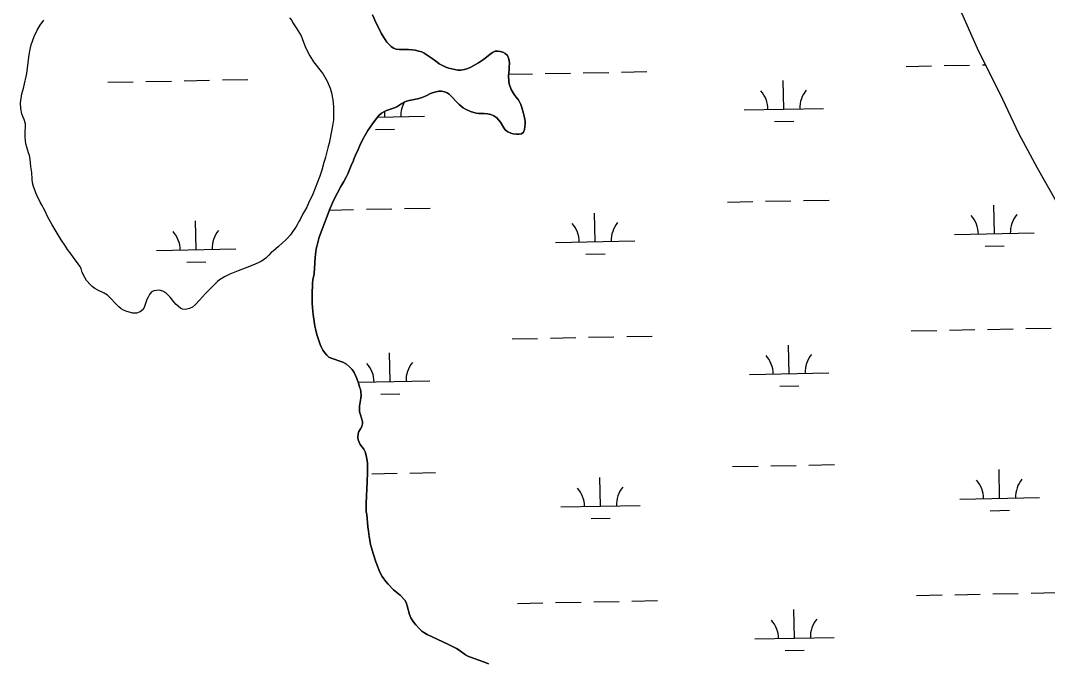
# Model space of a CAD drawing. Extents: x 3989314 to 4027622, y 243956 to 270014.
# Drawn here: x 4005196 to 4006487, y 252567 to 253375 of the extents above; entities that cross this region are included whole.
import ezdxf

# ---------------------------------------------------------------- set-up
doc = ezdxf.new("R2010")
doc.units = 0
for name, color, linetype in [('V-RIVR-EDGE', 7, 'Continuous'), ('V-TOPO-SHOR', 7, 'Continuous'), ('V-WETL-SWMP', 7, 'Continuous')]:
    doc.layers.add(name, color=color, linetype=linetype)

msp = doc.modelspace()

# ---------------------------------------------------------------- linework, layer by layer
at = {"layer": 'V-RIVR-EDGE'}
for points in [[(4005638.6, 253382.3), (4005643.4, 253371.8), (4005645.4, 253368.1), (4005649.4, 253359.4), (4005652.7, 253353.7), (4005654.7, 253351.1), (4005656.7, 253347.9), (4005659.4, 253344.8), (4005662.1, 253342.3), (4005665, 253340.2), (4005668.5, 253339.3), (4005672.6, 253338.9), (4005683.7, 253338.7), (4005688, 253338.3), (4005692.3, 253337.7), (4005696.7, 253336.7), (4005700.7, 253335.6), (4005703.7, 253334), (4005713.7, 253327.5), (4005716.6, 253325.4), (4005719.7, 253322.9), (4005722.6, 253320.9), (4005730.6, 253316.7), (4005734.4, 253315.2), (4005745.7, 253312.7), (4005749.7, 253312.6), (4005754.2, 253313.4), (4005758.4, 253314.8), (4005762.1, 253316.5), (4005771.7, 253322), (4005778.1, 253326.3), (4005786, 253332.5), (4005789.5, 253334.9), (4005793, 253336.6), (4005796.2, 253336.7), (4005799.1, 253336.3), (4005802.6, 253335.2), (4005805.6, 253333.8), (4005808.3, 253331.1), (4005809.7, 253327.9), (4005810.4, 253324.8), (4005810.8, 253321.1), (4005810.3, 253317), (4005810.4, 253313.3), (4005809.9, 253309.6), (4005809.6, 253305.7), (4005810, 253298.5), (4005810.6, 253295.4), (4005812.9, 253288.3), (4005816.8, 253282), (4005819.2, 253278.9), (4005821.6, 253275.8), (4005823.3, 253273), (4005824.9, 253269.5), (4005826.2, 253265.8), (4005828.4, 253258.4), (4005829.3, 253254.8), (4005830.4, 253248.7), (4005830.6, 253245.6), (4005830.3, 253241.5), (4005829.7, 253238), (4005828.5, 253234.8), (4005826.1, 253232.5), (4005823, 253232.1), (4005819.4, 253232.1), (4005815.6, 253232.6), (4005812.4, 253233.6), (4005808.8, 253235.1), (4005805.6, 253237.7), (4005803.9, 253240.3), (4005799.7, 253247.3), (4005797.2, 253250.4), (4005794.9, 253252.9), (4005791.1, 253255.5), (4005787.2, 253256.9), (4005783.1, 253257.7), (4005779.1, 253258.1), (4005772.2, 253258.3), (4005768.9, 253258.8), (4005761.9, 253260.8), (4005755.5, 253263.5), (4005752.7, 253265.2), (4005747.4, 253269.4), (4005735, 253282.4), (4005732.5, 253284.2), (4005729.1, 253285.6), (4005725.4, 253286.4), (4005721.9, 253286.2), (4005718.8, 253285.6)], [(4005197.9, 253282.8), (4005199, 253287.2), (4005200.3, 253291.7), (4005203.9, 253308.6), (4005206.5, 253329.1), (4005207.8, 253337.2), (4005209.4, 253344.5), (4005213.1, 253354.9), (4005217, 253363.1), (4005220.7, 253369.2), (4005225.3, 253375.5)], [(4005534.4, 253378.7), (4005537, 253375.1), (4005538.5, 253372.4), (4005542.7, 253366.1), (4005548.8, 253355.8), (4005550.3, 253352.5), (4005554.5, 253341.2), (4005559.8, 253330.9), (4005564.4, 253323.2), (4005574.1, 253311), (4005576.5, 253307.5), (4005581.5, 253298.7), (4005585.5, 253289.9), (4005587.2, 253284.1), (4005588.8, 253275.3), (4005589.3, 253270.9), (4005589.5, 253267), (4005589.7, 253255.1), (4005589.4, 253250.3), (4005588.3, 253242.7), (4005585, 253225.3), (4005584, 253220.9), (4005582.9, 253216.7)], [(4005206.2, 253208.6), (4005203.8, 253215.8), (4005202.8, 253220.1), (4005201.8, 253228.3), (4005201.7, 253232.8), (4005201.9, 253236.3), (4005202.5, 253240.5), (4005202.1, 253245.4), (4005200.6, 253250.7), (4005198.9, 253254.3), (4005197.9, 253257.8), (4005196.4, 253264.6), (4005196.1, 253271.8), (4005197.9, 253282.8)], [(4005718.8, 253285.6), (4005715.3, 253284.7), (4005711.7, 253283.4), (4005706.2, 253280.4), (4005699.9, 253277.9), (4005695.2, 253276.8), (4005684.5, 253274.7), (4005681.4, 253273.8), (4005678.6, 253272.7), (4005675.4, 253271), (4005669.3, 253266.8), (4005666.3, 253265.4), (4005656.1, 253262), (4005652.9, 253260.5), (4005649.7, 253258.5), (4005646.7, 253255.6), (4005640.5, 253248.2), (4005638.6, 253245.2), (4005632.9, 253236.9), (4005629.2, 253231), (4005625.7, 253224.4), (4005622.6, 253218.1), (4005619.6, 253210.9), (4005618.1, 253207.9), (4005615.2, 253201), (4005614.1, 253198), (4005612.5, 253194.9), (4005607.4, 253182.3), (4005605.7, 253179.2), (4005602.5, 253172.6), (4005598.9, 253166.3), (4005590.5, 253150.5), (4005588.3, 253146.1), (4005584.7, 253137.3), (4005581.6, 253129.3), (4005571.7, 253102.8), (4005568.6, 253091.1), (4005567.9, 253087.9), (4005567.3, 253084.6), (4005566.4, 253077), (4005565.3, 253056.5), (4005563.7, 253049.1), (4005563.3, 253045.1), (4005562.6, 253030.3), (4005562.7, 253020.3), (4005563.2, 253013.7), (4005564.1, 253005.3), (4005566.2, 252990.9), (4005566.8, 252987.6), (4005568.5, 252980.4), (4005572.7, 252967.7), (4005574.3, 252964.1), (4005576.3, 252960.6), (4005578.5, 252957.3), (4005581.1, 252954.5), (4005583.8, 252952), (4005586.6, 252950.4), (4005601.4, 252945.4), (4005605.8, 252943.1), (4005609.7, 252939.8), (4005612.9, 252936.5), (4005615.6, 252932.7), (4005619, 252925), (4005621.4, 252917.7), (4005622.2, 252914.3), (4005623.4, 252911.5), (4005624, 252908.1), (4005624.3, 252904.1), (4005624, 252900.2), (4005622.3, 252890.4), (4005622.2, 252886.9), (4005622.4, 252883.1), (4005623.3, 252879.3), (4005626, 252871.1), (4005626.1, 252867.9), (4005625.3, 252864.7), (4005623.4, 252861.7), (4005621.6, 252858.3), (4005620.4, 252855.3), (4005620, 252851.2), (4005620.5, 252847.9), (4005621.7, 252844.8), (4005623.1, 252842.1), (4005627.9, 252836.3), (4005629.4, 252832.9), (4005630.4, 252829.9), (4005631.1, 252826.3), (4005632.1, 252818.9), (4005632.4, 252806.8), (4005631.7, 252795.1), (4005630.7, 252768.2), (4005630.8, 252757.8), (4005631.3, 252753.4), (4005631.7, 252748.8), (4005632.4, 252743.8), (4005632.9, 252738.6), (4005633.7, 252733.2), (4005634.5, 252726.2), (4005635.5, 252719.3), (4005636.2, 252716.3), (4005637.2, 252711.9)], [(4005582.9, 253216.7), (4005581.8, 253211.9), (4005579.3, 253203.3), (4005578.6, 253200.4), (4005577.5, 253196.6), (4005574.8, 253186.8), (4005572.3, 253179.3), (4005563.4, 253156.6), (4005561.5, 253152.3), (4005559.1, 253147.6), (4005555.9, 253140.6), (4005553.3, 253135.5), (4005551.2, 253131.9), (4005547.8, 253125.1), (4005546.1, 253122.3), (4005544, 253118.2), (4005542.1, 253115.5), (4005540, 253112.2), (4005534.9, 253105.4), (4005531.7, 253101.5), (4005529.5, 253099.2), (4005520.6, 253090.9), (4005513.7, 253085.3), (4005511, 253083.3), (4005508.3, 253080.1), (4005504.4, 253076.4), (4005501.4, 253074.1), (4005498.7, 253072.3), (4005488.1, 253067.6), (4005480.5, 253064.5), (4005469.5, 253060.5), (4005459.3, 253056.4), (4005452.6, 253052.8), (4005446.4, 253048.9), (4005443.9, 253046.8), (4005431.1, 253034.6), (4005428.5, 253031.9), (4005421.1, 253023.4), (4005415.9, 253018.1), (4005412.2, 253014.9), (4005408.3, 253013), (4005403.6, 253011.9), (4005399.8, 253012.1), (4005397.1, 253013.5), (4005391.8, 253018.2), (4005388.8, 253021.3), (4005384, 253027.2), (4005378.7, 253032.8), (4005375, 253034.7), (4005370.3, 253035.9), (4005367.2, 253035.7), (4005363.6, 253035.1), (4005360.5, 253033.5), (4005358.3, 253030.6), (4005356.5, 253027.4), (4005355, 253024.2), (4005352.1, 253015.5), (4005350.1, 253011.6), (4005346.6, 253008.7), (4005341.8, 253007.3), (4005337.4, 253007.2), (4005329.6, 253009.4), (4005325.5, 253011), (4005322.6, 253012.6), (4005319.5, 253015.2), (4005316.2, 253018.5), (4005308.4, 253026.9), (4005305.3, 253029.9), (4005301.1, 253032.5), (4005293.3, 253035.9), (4005289.5, 253038), (4005286.2, 253040.6), (4005283.9, 253042.8), (4005278.9, 253048.3), (4005276.8, 253052), (4005273.7, 253058.2), (4005272.5, 253063.3), (4005270.8, 253066.2), (4005268.7, 253069.3), (4005262.8, 253077.2), (4005259.9, 253081.5), (4005255.3, 253087.4), (4005252.7, 253091.4), (4005247.3, 253099.3), (4005239.5, 253111.8), (4005235.7, 253118.3), (4005230, 253128.7), (4005226.9, 253135.4), (4005224.8, 253139.4), (4005223.2, 253142.7), (4005220.7, 253146.9), (4005216.5, 253155.6), (4005215.2, 253158.5), (4005212.5, 253166.4), (4005211.3, 253170.9), (4005210.6, 253175.5), (4005210.1, 253184), (4005209.2, 253191.5), (4005208.2, 253200.7), (4005207.5, 253205.5), (4005206.2, 253208.6)], [(4005637.2, 252711.9), (4005639.4, 252704.9), (4005642.9, 252694.4), (4005647, 252683.6), (4005648.8, 252679.9), (4005650.8, 252676.2), (4005652.7, 252673.3), (4005655.4, 252669.9), (4005658.2, 252666.6), (4005665.2, 252659.3), (4005673.5, 252652.4), (4005679.2, 252646.5), (4005681, 252643.2), (4005682.3, 252639.1), (4005685.3, 252628.2), (4005686.8, 252624.2), (4005688.7, 252620.9), (4005691, 252617.8), (4005692.9, 252615.3), (4005697.8, 252610.1), (4005700.8, 252607.5), (4005703.3, 252605.6), (4005707.4, 252603.1), (4005733.3, 252590.9), (4005744, 252585.5), (4005747.5, 252583.6), (4005755.7, 252577.5), (4005758.6, 252576), (4005766.4, 252572.9), (4005773.6, 252570.4), (4005781.4, 252567.5), (4005784.6, 252566.2)]]:
    msp.add_lwpolyline(points, dxfattribs=at)
at = {"layer": 'V-TOPO-SHOR'}
msp.add_lwpolyline([(4006376, 253392.2), (4006400.4, 253336.7), (4006427.3, 253283.3), (4006451, 253233.5), (4006474.4, 253189.8), (4006497.5, 253149.1)], dxfattribs=at)
at = {"layer": 'V-WETL-SWMP'}
for p, q in [((4006309.4, 253317.5), (4006341.4, 253318.1)), ((4006357.4, 253318.5), (4006389.4, 253319.1)), ((4006405.4, 253319.4), (4006409.1, 253319.5)), ((4005809.7, 253307.5), (4005839.6, 253308.1)), ((4005855.6, 253308.5), (4005887.6, 253309.1)), ((4005903.6, 253309.4), (4005935.6, 253310)), ((4005951.6, 253310.4), (4005983.6, 253311)), ((4005305.8, 253297.5), (4005337.8, 253298.1)), ((4005353.8, 253298.5), (4005385.8, 253299.1)), ((4005401.8, 253299.4), (4005433.8, 253300)), ((4005449.8, 253300.4), (4005481.7, 253301)), ((4006155.8, 253263.7), (4006155.1, 253299.7)), ((4006105.9, 253262.7), (4006205.8, 253264.7)), ((4005644.9, 253253.5), (4005704, 253254.7)), ((4005654, 253253.7), (4005653.9, 253261)), ((4005202.1, 253244.7), (4005202.2, 253244.7)), ((4005642.4, 253238), (4005666.3, 253238.5)), ((4006144.2, 253248), (4006168.2, 253248.5)), ((4006084.8, 253146.8), (4006116.7, 253147.4)), ((4006132.7, 253147.8), (4006164.7, 253148.4)), ((4006180.7, 253148.7), (4006212.7, 253149.4)), ((4005584.6, 253136.8), (4005614.9, 253137.4)), ((4005630.9, 253137.8), (4005662.9, 253138.4)), ((4005678.9, 253138.7), (4005710.9, 253139.4)), ((4006420.5, 253107.1), (4006419.7, 253143.1)), ((4005416.8, 253087.1), (4005416.1, 253123.1)), ((4005918.7, 253097.1), (4005917.9, 253133.1)), ((4005868.7, 253096.1), (4005968.6, 253098.1)), ((4006370.5, 253106.1), (4006470.4, 253108.1)), ((4005366.9, 253086.1), (4005466.8, 253088.1)), ((4006408.8, 253091.4), (4006432.8, 253091.9)), ((4005405.2, 253071.4), (4005429.1, 253071.9)), ((4005907, 253081.4), (4005931, 253081.9)), ((4006316, 252984.9), (4006348, 252985.5)), ((4006364, 252985.8), (4006396, 252986.5)), ((4006412, 252986.8), (4006444, 252987.4)), ((4006460, 252987.8), (4006492, 252988.4)), ((4005814.2, 252974.9), (4005846.2, 252975.5)), ((4005862.2, 252975.8), (4005894.2, 252976.5)), ((4005910.2, 252976.8), (4005942.2, 252977.4)), ((4005958.2, 252977.8), (4005990.2, 252978.4)), ((4006162.5, 252931.1), (4006161.8, 252967.1)), ((4005660.7, 252921.1), (4005660, 252957.1)), ((4006112.5, 252930.1), (4006212.5, 252932.1)), ((4005620.6, 252920.3), (4005710.7, 252922.1)), ((4006150.8, 252915.4), (4006174.8, 252915.9)), ((4005649, 252905.4), (4005673, 252905.9)), ((4006091.4, 252814.2), (4006123.4, 252814.8)), ((4006139.4, 252815.2), (4006171.4, 252815.8)), ((4006187.4, 252816.1), (4006219.4, 252816.8)), ((4005637.6, 252805.2), (4005669.6, 252805.8)), ((4005685.6, 252806.1), (4005717.6, 252806.8)), ((4005925.3, 252764.5), (4005924.6, 252800.4)), ((4006427.1, 252774.5), (4006426.4, 252810.4)), ((4006377.1, 252773.5), (4006477.1, 252775.4)), ((4005875.3, 252763.5), (4005975.3, 252765.4)), ((4005913.6, 252748.8), (4005937.6, 252749.3)), ((4006415.4, 252758.8), (4006439.4, 252759.3)), ((4005868.8, 252643.2), (4005900.8, 252643.9)), ((4005916.8, 252644.2), (4005948.8, 252644.8)), ((4005964.8, 252645.1), (4005996.8, 252645.8)), ((4006322.7, 252652.3), (4006354.7, 252652.9)), ((4006370.6, 252653.2), (4006402.6, 252653.9)), ((4006418.6, 252654.2), (4006450.6, 252654.8)), ((4006466.6, 252655.1), (4006498.6, 252655.8)), ((4005820.8, 252642.3), (4005852.8, 252642.9)), ((4006169.1, 252598.5), (4006168.4, 252634.5)), ((4006119.1, 252597.5), (4006219.1, 252599.5)), ((4006157.4, 252582.8), (4006181.4, 252583.3))]:
    msp.add_line(p, q, dxfattribs=at)
for points in [[(4005683.7, 253338.7), (4005672.6, 253338.9), (4005668.5, 253339.3), (4005665, 253340.2), (4005662.1, 253342.3), (4005659.4, 253344.8), (4005656.7, 253347.9), (4005654.7, 253351.1), (4005652.7, 253353.7), (4005649.4, 253359.4), (4005645.4, 253368.1), (4005643.4, 253371.8), (4005638.6, 253382.3)], [(4006376, 253392.2), (4006400.4, 253336.7), (4006427.3, 253283.2)], [(4005206.2, 253208.6), (4005203.8, 253215.8), (4005202.8, 253220.1), (4005201.8, 253228.3), (4005201.7, 253232.8), (4005201.9, 253236.3), (4005202.5, 253240.5), (4005202.1, 253245.4), (4005200.6, 253250.7), (4005198.9, 253254.3), (4005197.9, 253257.8), (4005196.4, 253264.6), (4005196.1, 253271.8), (4005197.9, 253282.8), (4005199, 253287.2), (4005200.3, 253291.7), (4005203.9, 253308.6), (4005206.5, 253329.1), (4005207.8, 253337.2), (4005209.4, 253344.5), (4005213.1, 253354.9), (4005217, 253363.1), (4005220.7, 253369.2), (4005225.3, 253375.5)], [(4005534.4, 253378.7), (4005537, 253375.1), (4005538.5, 253372.4), (4005542.7, 253366.1), (4005548.8, 253355.8), (4005550.3, 253352.5), (4005554.5, 253341.2), (4005559.8, 253330.9), (4005564.4, 253323.2), (4005574.1, 253311)], [(4005615.2, 253201), (4005618.1, 253207.9), (4005619.6, 253210.9), (4005622.6, 253218.1), (4005625.7, 253224.4), (4005629.2, 253231), (4005632.9, 253236.9), (4005638.6, 253245.2), (4005640.5, 253248.2), (4005646.7, 253255.6), (4005649.7, 253258.5), (4005652.9, 253260.5), (4005656.1, 253262), (4005666.3, 253265.4), (4005669.3, 253266.8), (4005675.4, 253271), (4005678.6, 253272.7), (4005681.4, 253273.8), (4005684.5, 253274.7), (4005695.2, 253276.8), (4005699.9, 253277.9), (4005706.2, 253280.4), (4005711.7, 253283.4), (4005715.3, 253284.7), (4005718.8, 253285.6), (4005721.9, 253286.2), (4005725.4, 253286.4), (4005729.1, 253285.6), (4005732.5, 253284.2), (4005735, 253282.4), (4005747.4, 253269.4), (4005752.7, 253265.2), (4005755.5, 253263.5), (4005761.9, 253260.8), (4005768.9, 253258.8), (4005772.2, 253258.3), (4005779.1, 253258.1), (4005783.1, 253257.7), (4005787.2, 253256.9), (4005791.1, 253255.5), (4005794.9, 253252.9), (4005797.2, 253250.4), (4005799.7, 253247.3), (4005803.9, 253240.3), (4005805.6, 253237.7), (4005808.8, 253235.1), (4005812.4, 253233.6), (4005815.6, 253232.6), (4005819.4, 253232.1), (4005823, 253232.1), (4005826.1, 253232.5), (4005828.5, 253234.8), (4005829.7, 253238), (4005830.3, 253241.5), (4005830.6, 253245.6), (4005830.4, 253248.7), (4005829.3, 253254.8), (4005828.4, 253258.4), (4005826.2, 253265.8), (4005824.9, 253269.5), (4005823.3, 253273), (4005821.6, 253275.8), (4005819.2, 253278.9), (4005816.8, 253282), (4005812.9, 253288.3), (4005810.6, 253295.4), (4005810, 253298.5), (4005809.6, 253305.7), (4005809.9, 253309.6), (4005810.4, 253313.3), (4005810.3, 253317), (4005810.8, 253321.1), (4005810.4, 253324.8), (4005809.7, 253327.9), (4005808.3, 253331.1), (4005805.6, 253333.8), (4005802.6, 253335.2), (4005799.1, 253336.3), (4005796.2, 253336.7), (4005793, 253336.6), (4005789.5, 253334.9), (4005786, 253332.5), (4005778.1, 253326.3), (4005771.7, 253322), (4005762.1, 253316.5), (4005758.4, 253314.8), (4005754.2, 253313.4), (4005749.7, 253312.6), (4005745.7, 253312.7), (4005734.4, 253315.2), (4005730.6, 253316.7), (4005722.6, 253320.9), (4005719.7, 253322.9), (4005716.6, 253325.4), (4005713.7, 253327.5), (4005703.7, 253334), (4005700.7, 253335.6), (4005696.7, 253336.7), (4005692.3, 253337.7), (4005688, 253338.3), (4005683.7, 253338.7)], [(4005574.1, 253311), (4005576.5, 253307.5), (4005581.5, 253298.7), (4005585.5, 253289.9), (4005587.2, 253284.1), (4005588.8, 253275.3), (4005589.3, 253270.9), (4005589.5, 253267), (4005589.7, 253255.1), (4005589.4, 253250.3), (4005588.3, 253242.7), (4005585, 253225.3), (4005584, 253220.9), (4005582.9, 253216.7), (4005581.8, 253211.9), (4005579.3, 253203.3), (4005578.6, 253200.4), (4005577.5, 253196.6), (4005574.8, 253186.8), (4005572.3, 253179.3), (4005563.4, 253156.6), (4005561.5, 253152.3), (4005559.1, 253147.6), (4005555.9, 253140.6), (4005553.3, 253135.5), (4005551.2, 253131.9), (4005547.8, 253125.1), (4005546.1, 253122.3), (4005544, 253118.2), (4005542.1, 253115.5), (4005540, 253112.2), (4005534.9, 253105.4), (4005531.7, 253101.5), (4005529.5, 253099.2), (4005520.6, 253090.9), (4005513.7, 253085.3), (4005511, 253083.3), (4005508.3, 253080.1), (4005504.4, 253076.4), (4005501.4, 253074.1), (4005498.7, 253072.3), (4005488.1, 253067.6), (4005480.5, 253064.5), (4005469.5, 253060.5), (4005459.3, 253056.4), (4005452.6, 253052.8), (4005446.4, 253048.9), (4005443.9, 253046.8), (4005431.1, 253034.6), (4005428.5, 253031.9), (4005421.1, 253023.4), (4005415.9, 253018.1), (4005412.2, 253014.9), (4005408.3, 253013), (4005403.6, 253011.9), (4005399.8, 253012.1), (4005397.1, 253013.5), (4005391.8, 253018.2), (4005388.8, 253021.3), (4005384, 253027.2), (4005378.7, 253032.8), (4005375, 253034.7), (4005370.3, 253035.9), (4005367.2, 253035.7), (4005363.6, 253035.1), (4005360.5, 253033.5), (4005358.3, 253030.6), (4005356.5, 253027.4), (4005355, 253024.2), (4005352.1, 253015.5), (4005350.1, 253011.6), (4005346.6, 253008.7), (4005341.8, 253007.3), (4005337.4, 253007.2), (4005329.6, 253009.4), (4005325.5, 253011), (4005322.6, 253012.6), (4005319.5, 253015.2), (4005316.2, 253018.5), (4005308.4, 253026.9), (4005305.3, 253029.9), (4005301.1, 253032.5), (4005293.3, 253035.9), (4005289.5, 253038), (4005286.2, 253040.6), (4005283.9, 253042.8), (4005278.9, 253048.3), (4005276.8, 253052), (4005273.7, 253058.2), (4005272.5, 253063.3), (4005270.8, 253066.2), (4005268.7, 253069.3), (4005262.8, 253077.2), (4005259.9, 253081.5), (4005255.3, 253087.4), (4005252.7, 253091.4), (4005247.3, 253099.3), (4005239.5, 253111.8), (4005235.7, 253118.3), (4005230, 253128.7), (4005226.9, 253135.4)], [(4006427.3, 253283.2), (4006451, 253233.5), (4006474.4, 253189.8), (4006497.5, 253149.1)], [(4005226.9, 253135.4), (4005224.8, 253139.4), (4005223.2, 253142.7), (4005220.7, 253146.9), (4005216.5, 253155.6), (4005215.2, 253158.5), (4005212.5, 253166.4), (4005211.3, 253170.9), (4005210.6, 253175.5), (4005210.1, 253184), (4005209.2, 253191.5), (4005208.2, 253200.7), (4005207.5, 253205.5), (4005206.2, 253208.6)], [(4005744, 252585.5), (4005733.3, 252590.9), (4005707.4, 252603.1), (4005703.3, 252605.6), (4005700.8, 252607.5), (4005697.8, 252610.1), (4005692.9, 252615.3), (4005691, 252617.8), (4005688.7, 252620.9), (4005686.8, 252624.2), (4005685.3, 252628.2), (4005682.3, 252639.1), (4005681, 252643.2), (4005679.2, 252646.5), (4005673.5, 252652.4), (4005665.2, 252659.3), (4005658.2, 252666.6), (4005655.4, 252669.9), (4005652.7, 252673.3), (4005650.8, 252676.2), (4005648.8, 252679.9), (4005647, 252683.6), (4005642.9, 252694.4), (4005639.4, 252704.9), (4005637.2, 252711.9), (4005636.2, 252716.3), (4005635.5, 252719.3), (4005634.5, 252726.2), (4005633.7, 252733.2), (4005632.9, 252738.6), (4005632.4, 252743.8), (4005631.7, 252748.8), (4005631.3, 252753.4), (4005630.8, 252757.8), (4005630.7, 252768.2), (4005631.7, 252795.1), (4005632.4, 252806.8), (4005632.1, 252818.9), (4005631.1, 252826.3), (4005630.4, 252829.9), (4005629.4, 252832.9), (4005627.9, 252836.3), (4005623.1, 252842.1), (4005621.7, 252844.8), (4005620.5, 252847.9), (4005620, 252851.2), (4005620.4, 252855.3), (4005621.6, 252858.3), (4005623.4, 252861.7), (4005625.3, 252864.7), (4005626.1, 252867.9), (4005626, 252871.1), (4005623.3, 252879.3), (4005622.4, 252883.1), (4005622.2, 252886.9), (4005622.3, 252890.4), (4005624, 252900.2), (4005624.3, 252904.1), (4005624, 252908.1), (4005623.4, 252911.5), (4005622.2, 252914.3), (4005621.4, 252917.7), (4005619, 252925), (4005615.6, 252932.7), (4005612.9, 252936.5), (4005609.7, 252939.8), (4005605.8, 252943.1), (4005601.4, 252945.4), (4005586.6, 252950.4), (4005583.8, 252952), (4005581.1, 252954.5), (4005578.5, 252957.3), (4005576.3, 252960.6), (4005574.3, 252964.1), (4005572.7, 252967.7), (4005568.5, 252980.4), (4005566.8, 252987.6), (4005566.2, 252990.9), (4005564.1, 253005.3), (4005563.2, 253013.7), (4005562.7, 253020.3), (4005562.6, 253030.3), (4005563.3, 253045.1), (4005563.7, 253049.1), (4005565.3, 253056.5), (4005566.4, 253077), (4005567.3, 253084.6), (4005567.9, 253087.9), (4005568.6, 253091.1), (4005571.7, 253102.8), (4005581.6, 253129.3), (4005584.7, 253137.3), (4005588.3, 253146.1), (4005590.5, 253150.5), (4005598.9, 253166.3), (4005602.6, 253172.6), (4005605.7, 253179.2), (4005607.4, 253182.3), (4005612.5, 253194.9), (4005614.1, 253198), (4005615.2, 253201)], [(4005784.6, 252566.2), (4005781.4, 252567.5), (4005773.6, 252570.4), (4005766.4, 252572.9), (4005758.6, 252576), (4005755.7, 252577.5), (4005747.5, 252583.6), (4005744, 252585.5)]]:
    msp.add_lwpolyline(points, dxfattribs=at)
for centre, start, end in [((4006100.6, 253263.1), 0.3699, 41.9135), ((4006211.1, 253265.3), 140.3699, 181.9135), ((4005709.3, 253255.3), 150.2548, 181.9135), ((4006365.2, 253106.4), 0.3699, 41.9135), ((4006475.7, 253108.6), 140.3699, 181.9135), ((4005361.6, 253086.4), 0.3699, 41.9135), ((4005472.1, 253088.6), 140.3699, 181.9135), ((4005863.4, 253096.4), 0.3699, 41.9135), ((4005973.9, 253098.6), 140.3699, 181.9135), ((4006107.2, 252930.4), 0.3699, 41.9135), ((4006217.7, 252932.6), 140.3699, 181.9135), ((4005605.4, 252920.4), 0.3699, 41.9135), ((4005715.9, 252922.6), 140.3699, 181.9135), ((4005870, 252763.8), 0.3699, 41.9135), ((4005980.5, 252766), 140.3699, 181.9135), ((4006371.8, 252773.8), 0.3699, 41.9135), ((4006482.3, 252776), 140.3699, 181.9135), ((4006113.9, 252597.8), 0.3699, 41.9135), ((4006224.3, 252600), 140.3699, 181.9135)]:
    msp.add_arc(centre, 35.2, start, end, dxfattribs=at)

doc.saveas('drawing.dxf')
